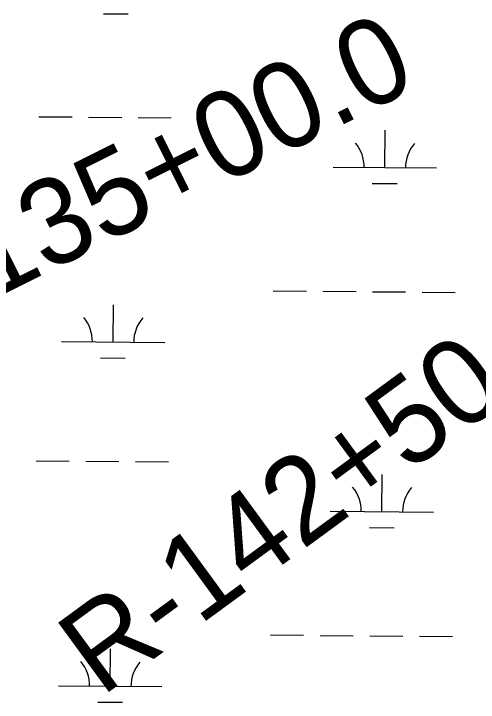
# Model space of a CAD drawing. Extents: x 3271442 to 3309282, y 752266 to 777610.
# Drawn here: x 3302641 to 3303090, y 758830 to 759495 of the extents above; entities that cross this region are included whole.
import ezdxf

# ---------------------------------------------------------------- set-up
doc = ezdxf.new("R2010")
doc.units = 0
doc.layers.add('V-RIVR-RANG-IDEN', color=7, linetype='Continuous')
doc.layers.add('V-WETL-SWMP', color=7, linetype='Continuous')

msp = doc.modelspace()

# ---------------------------------------------------------------- linework, layer by layer
at = {"layer": 'V-WETL-SWMP'}
for p, q in [((3302727.15, 759495.26), (3302751.15, 759495.06)), ((3302664.92, 759395.77), (3302696.92, 759395.5)), ((3302712.92, 759395.37), (3302744.92, 759395.11)), ((3302760.92, 759394.98), (3302792.91, 759394.71)), ((3302999.37, 759346.58), (3302999.67, 759382.58)), ((3302949.37, 759346.99), (3303049.37, 759346.17)), ((3302987.24, 759331.25), (3303011.24, 759331.05)), ((3302891.54, 759227.39), (3302923.54, 759227.13)), ((3302939.54, 759227), (3302971.54, 759226.74)), ((3302987.54, 759226.6), (3303019.54, 759226.34)), ((3303035.53, 759226.21), (3303067.53, 759225.94)), ((3302736.54, 759177.93), (3302736.83, 759213.93)), ((3302686.54, 759178.34), (3302786.53, 759177.52)), ((3302724.41, 759162.6), (3302748.41, 759162.4)), ((3302662.18, 759063.1), (3302694.18, 759062.84)), ((3302710.18, 759062.71), (3302742.18, 759062.44)), ((3302758.18, 759062.31), (3302790.17, 759062.05)), ((3302996.63, 759013.92), (3302996.93, 759049.92)), ((3302946.63, 759014.33), (3303046.63, 759013.51)), ((3302984.5, 758998.59), (3303008.5, 758998.39)), ((3302888.8, 758894.73), (3302920.8, 758894.47)), ((3302936.8, 758894.34), (3302968.8, 758894.07)), ((3302984.8, 758893.94), (3303016.8, 758893.68)), ((3303032.79, 758893.54), (3303064.79, 758893.28)), ((3302733.79, 758845.26), (3302734.09, 758881.26)), ((3302683.8, 758845.68), (3302783.79, 758844.85)), ((3302721.67, 758829.93), (3302745.67, 758829.73))]:
    msp.add_line(p, q, dxfattribs=at)
for centre, start, end in [((3302944.13, 759347.51), 358.75626, 40.29991), ((3303054.61, 759346.6), 138.75625, 180.29991), ((3302681.3, 759178.86), 358.75626, 40.29991), ((3302791.78, 759177.95), 138.75625, 180.29991), ((3302941.39, 759014.85), 358.75626, 40.29991), ((3303051.87, 759013.94), 138.75625, 180.29991), ((3302678.56, 758846.19), 358.75626, 40.29991), ((3302789.04, 758845.28), 138.75625, 180.29991)]:
    msp.add_arc(centre, 35.25, start, end, dxfattribs=at)

# ---------------------------------------------------------------- texts
at = {"layer": 'V-RIVR-RANG-IDEN'}
for s, rotation, p in [('R-135+00.0', 26.56505, (3302511.99, 759164.6)), ('R-142+50.0', 36.18869, (3302725.17, 758834.28))]:
    msp.add_text(s, height=83, rotation=rotation, dxfattribs=at).set_placement(p)

doc.saveas('drawing.dxf')
